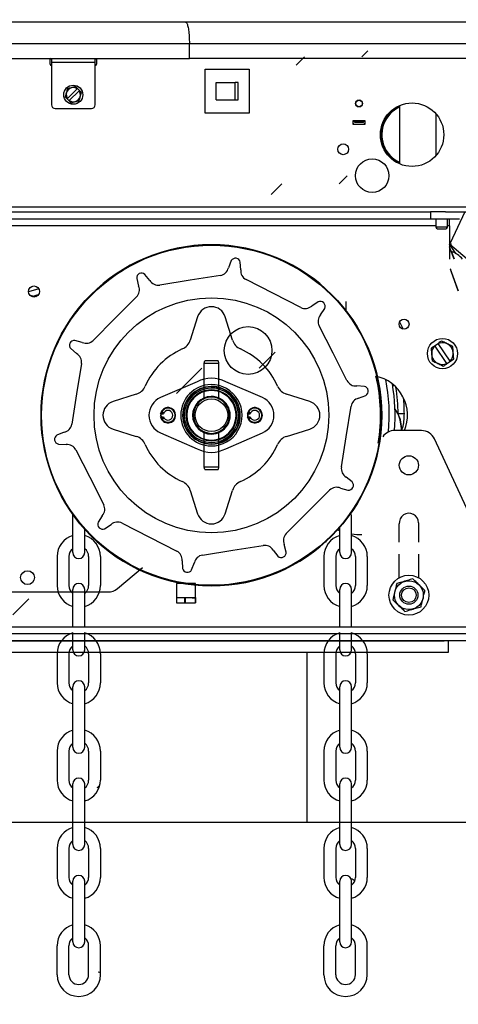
# Model space of a CAD drawing. Header units: inches. Extents: x 170 to 284, y 215 to 248.
# Tile 307 of 656: x 186.696 to 186.951, y 243.749 to 244.32. Entities that reach past the tile are written whole.
import ezdxf

# ---------------------------------------------------------------- set-up
doc = ezdxf.new("R2010")
doc.units = ezdxf.units.IN
doc.header["$LTSCALE"] = 0.25
doc.header["$MEASUREMENT"] = 0
doc.layers.add('ANNOTATIONS', color=1, linetype='Continuous')
doc.layers.add('LH BENCH MOUNT', color=7, linetype='Continuous')
doc.styles.add('ARIAL', font='arial.ttf', dxfattribs={"height": 0.09375})
doc.dimstyles.new('STANDARD$0', dxfattribs={"dimtxt": 0.09375, "dimasz": 0.09375, "dimexe": 0.03125, "dimexo": 0.046875, "dimgap": 0.09, "dimtad": 0, "dimtih": 1, "dimtoh": 1, "dimdec": 4, "dimzin": 0, "dimdsep": 46, "dimtxsty": 'ARIAL', "dimcen": 0.09, "dimadec": 0, "dimazin": 0, "dimtfac": 1, "dimtdec": 4, "dimtofl": 0, "dimtmove": 0, "dimatfit": 1, "dimfxl": 1, "dimtolj": 1, "dimtzin": 0, "dimarcsym": 0})

# ---------------------------------------------------------------- blocks, each defined once
blk = doc.blocks.new('*D112')
at = {"layer": 'ANNOTATIONS', "color": 0, "lineweight": -2, "transparency": 16777216}
for p, q in [((185.9644948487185, 245.1675370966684), (185.9644948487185, 245.9014140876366)), ((187.1992356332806, 244.1734105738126), (187.1992356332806, 245.9014140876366)), ((186.0582448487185, 245.8701640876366), (186.271591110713, 245.8701640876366)), ((187.1054856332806, 245.8701640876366), (186.892139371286, 245.8701640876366))]:
    blk.add_line(p, q, dxfattribs=at)
at = {"layer": 'ANNOTATIONS', "color": 0, "transparency": 16777216}
for points in [[(186.0582448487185, 245.8857890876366), (186.0582448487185, 245.8545390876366), (185.9644948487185, 245.8701640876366)], [(187.1054856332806, 245.8857890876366), (187.1054856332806, 245.8545390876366), (187.1992356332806, 245.8701640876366)]]:
    blk.add_solid(points, dxfattribs=at)
at = {"layer": 'defpoints', "color": 0, "transparency": 16777216}
for p in [(187.1992356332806, 245.8701640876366), (185.9644948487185, 245.1206620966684), (187.1992356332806, 244.1265355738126)]:
    blk.add_point(p, dxfattribs=at)
at = {"layer": 'ANNOTATIONS', "color": 0, "transparency": 16777216, "insert": (186.5818652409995, 245.8701640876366), "char_height": 0.09375, "attachment_point": 5, "style": 'ARIAL'}
blk.add_mtext('\\A1;DIM "A"', dxfattribs=at)
blk = doc.blocks.new('*D115')
at = {"layer": 'ANNOTATIONS', "color": 0, "lineweight": -2, "transparency": 16777216}
for p, q in [((186.9101974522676, 244.747824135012), (188.2447244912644, 244.747824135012)), ((188.2134744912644, 244.654074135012), (188.2134744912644, 242.3921205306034)), ((188.2134744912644, 239.695306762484), (188.2134744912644, 241.9572603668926)), ((187.7483049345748, 239.601556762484), (188.2447244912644, 239.601556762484))]:
    blk.add_line(p, q, dxfattribs=at)
at = {"layer": 'ANNOTATIONS', "color": 0, "transparency": 16777216}
for points in [[(188.1978494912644, 244.654074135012), (188.2290994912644, 244.654074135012), (188.2134744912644, 244.747824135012)], [(188.1978494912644, 239.695306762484), (188.2290994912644, 239.695306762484), (188.2134744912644, 239.601556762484)]]:
    blk.add_solid(points, dxfattribs=at)
at = {"layer": 'defpoints', "color": 0, "transparency": 16777216}
for p in [(186.8633224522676, 244.747824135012), (187.7014299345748, 239.601556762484), (188.2134744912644, 239.601556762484)]:
    blk.add_point(p, dxfattribs=at)
at = {"layer": 'ANNOTATIONS', "color": 0, "transparency": 16777216, "insert": (188.2134744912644, 242.1746904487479), "char_height": 0.09375, "attachment_point": 5, "style": 'ARIAL'}
blk.add_mtext('\\A1;TOTAL\\PHEIGHT', dxfattribs=at)

msp = doc.modelspace()

# ---------------------------------------------------------------- hatches: boundary and pattern name
at = {"layer": 'LH BENCH MOUNT'}
h = msp.add_hatch(dxfattribs=at)
h.set_pattern_fill('ANSI31', color=256, scale=0.34241245, angle=2.8e-322, style=0)
h.set_pattern_definition([(45, (176.1263761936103, 238.0091787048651), (-0.03026527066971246, 0.03026527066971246), [])])
edge = h.paths.add_edge_path(flags=0)
edge.add_arc((186.41301658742, 243.9014011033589), 0.021400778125, 89.9999999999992, 390.52248781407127, ccw=False)
edge.add_line((186.41301658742, 243.9228018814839), (186.485779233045, 243.9228018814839))
edge.add_arc((186.485779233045, 244.3336968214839), 0.4108949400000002, 270, 450.0000000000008)
edge.add_line((186.485779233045, 244.7445917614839), (186.00212164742, 244.7445917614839))
edge.add_arc((186.00212164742, 244.7488719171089), 0.004280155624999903, 180.0000000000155, 269.9999999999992, ccw=False)
edge.add_line((185.997841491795, 244.7488719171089), (185.997841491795, 244.7916734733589))
edge.add_arc((186.00212164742, 244.7916734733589), 0.004280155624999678, 360, 540, ccw=False)
edge.add_line((186.006401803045, 244.7916734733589), (186.006401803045, 244.7488719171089))
edge.add_line((186.006401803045, 244.7488719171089), (186.003169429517, 244.7488719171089))
edge.add_line((186.003169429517, 244.7488719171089), (186.003169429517, 244.7916734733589))
edge.add_arc((186.00212164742, 244.7916734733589), 0.001047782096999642, 360, 540.0000000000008)
edge.add_line((186.001073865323, 244.7916734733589), (186.001073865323, 244.7488719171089))
edge.add_arc((186.00212164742, 244.7488719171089), 0.001047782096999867, 180, 270)
edge.add_line((186.00212164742, 244.7478241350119), (186.485779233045, 244.7478241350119))
edge.add_arc((186.485779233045, 244.3336968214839), 0.4141273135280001, 269.9999999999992, 450, ccw=False)
edge.add_line((186.485779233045, 243.9195695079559), (186.41301658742, 243.9195695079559))
edge.add_arc((186.41301658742, 243.9014011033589), 0.018168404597, 450.0000000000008, 750.5224878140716)
edge.add_arc((186.4277648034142, 243.9100962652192), 0.001047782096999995, 390.5224878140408, 495.0000000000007)
edge.add_line((186.4270239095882, 243.9108371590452), (186.4183287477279, 243.9021419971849))
edge.add_line((186.4183287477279, 243.9021419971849), (186.4160431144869, 243.9044276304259))
edge.add_line((186.4160431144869, 243.9044276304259), (186.4247382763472, 243.9131227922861))
edge.add_arc((186.4277648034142, 243.9100962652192), 0.004280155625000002, 390.522487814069, 495.0000000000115, ccw=False)
h = msp.add_hatch(dxfattribs=at)
h.set_pattern_fill('ANSI31', color=256, scale=0.34241245, style=0)
h.set_pattern_definition([(45, (176.0930244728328, 238.0091787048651), (-0.03026527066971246, 0.03026527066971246), [])])
edge = h.paths.add_edge_path(flags=0)
edge.add_line((186.4524275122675, 244.7403116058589), (186.1100150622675, 244.7403116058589))
edge.add_line((186.1100150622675, 244.7403116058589), (186.1100150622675, 244.7445917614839))
edge.add_line((186.1100150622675, 244.7445917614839), (186.4524275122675, 244.7445917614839))
edge.add_arc((186.4524275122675, 244.3336968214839), 0.4108949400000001, 269.9999999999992, 450, ccw=False)
edge.add_line((186.4524275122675, 243.9228018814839), (186.3796648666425, 243.9228018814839))
edge.add_line((186.3796648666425, 243.9228018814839), (186.3796648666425, 243.9270820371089))
edge.add_line((186.3796648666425, 243.9270820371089), (186.4524275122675, 243.9270820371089))
edge.add_arc((186.4524275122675, 244.3336968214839), 0.406614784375, 270, 450.0000000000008)

# ---------------------------------------------------------------- linework, layer by layer
at = {"layer": 'ANNOTATIONS'}
msp.add_line((186.6632815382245, 243.8543193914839), (187.6008805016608, 243.8543193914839), dxfattribs=at)
at = {"layer": 'LH BENCH MOUNT'}
for p, q in [((186.7927274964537, 244.318923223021), (186.6621424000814, 244.318923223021)), ((187.0014911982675, 244.318923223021), (186.7927274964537, 244.318923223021)), ((186.6599377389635, 244.3064952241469), (186.7949321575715, 244.3064952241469)), ((186.79495805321, 244.297841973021), (186.7949321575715, 244.3064952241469)), ((186.7949321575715, 244.3064952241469), (187.0014911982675, 244.3064952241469)), ((186.6599118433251, 244.297841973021), (186.79495805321, 244.297841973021)), ((186.7139429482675, 244.2945016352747), (186.7139429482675, 244.2972000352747)), ((186.7147861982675, 244.2938270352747), (186.7146175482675, 244.2938270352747)), ((186.7147861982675, 244.297841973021), (186.7147861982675, 244.2955135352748)), ((186.7400836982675, 244.2955135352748), (186.7147861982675, 244.2955135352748)), ((186.7147861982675, 244.2955135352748), (186.7147861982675, 244.2708906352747)), ((186.7400836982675, 244.2955135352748), (186.7400836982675, 244.297841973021)), ((186.7400836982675, 244.2708906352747), (186.7400836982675, 244.2955135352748)), ((186.7402523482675, 244.2938270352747), (186.7400836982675, 244.2938270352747)), ((186.7409269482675, 244.2972000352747), (186.7409269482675, 244.2945016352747)), ((187.0014911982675, 244.297841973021), (186.79495805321, 244.297841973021)), ((186.8040796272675, 244.2916767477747), (186.8297144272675, 244.2916767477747)), ((186.8040796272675, 244.2660419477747), (186.8040796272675, 244.2916767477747)), ((186.8297144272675, 244.2916767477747), (186.8297144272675, 244.2660419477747)), ((186.8105726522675, 244.2737998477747), (186.8105726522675, 244.2839188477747)), ((186.8105726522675, 244.2839188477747), (186.8215349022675, 244.2839188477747)), ((186.8215349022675, 244.2737998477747), (186.8215349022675, 244.2839188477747)), ((186.8232214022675, 244.2839188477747), (186.8215349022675, 244.2839188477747)), ((186.8232214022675, 244.2737998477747), (186.8232214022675, 244.2839188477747)), ((186.723971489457, 244.2745501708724), (186.7297687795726, 244.2801964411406)), ((186.730898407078, 244.2790365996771), (186.7251011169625, 244.2733903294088)), ((186.7298905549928, 244.2803150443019), (186.7287569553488, 244.2814789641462)), ((186.7298905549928, 244.2803150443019), (186.7297687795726, 244.2801964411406)), ((186.7298905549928, 244.2803150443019), (186.7310201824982, 244.2791552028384)), ((186.730898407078, 244.2790365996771), (186.7310201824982, 244.2791552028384)), ((186.7227161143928, 244.2755954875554), (186.7238497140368, 244.2744315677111)), ((186.723971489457, 244.2745501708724), (186.7238497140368, 244.2744315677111)), ((186.7249793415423, 244.2732717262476), (186.7238497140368, 244.2744315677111)), ((186.7249793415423, 244.2732717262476), (186.7251011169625, 244.2733903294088)), ((186.8105726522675, 244.2737998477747), (186.8215349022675, 244.2737998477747)), ((186.8215349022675, 244.2737998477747), (186.8232214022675, 244.2737998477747)), ((186.7168099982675, 244.2688668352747), (186.7380598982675, 244.2688668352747)), ((186.8297144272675, 244.2660419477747), (186.8040796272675, 244.2660419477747)), ((186.9170751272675, 244.2704725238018), (186.9170751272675, 244.2366511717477)), ((186.9383250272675, 244.2414704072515), (186.9383250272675, 244.265653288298)), ((186.8900135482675, 244.2616975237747), (186.8900135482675, 244.2596737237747)), ((186.8970968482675, 244.2616975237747), (186.8900135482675, 244.2616975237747)), ((186.8900135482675, 244.2596737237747), (186.8970968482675, 244.2596737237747)), ((186.8910254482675, 244.2616975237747), (186.8910254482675, 244.2613703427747)), ((186.8910254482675, 244.2606957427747), (186.8910254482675, 244.2613703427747)), ((186.8960849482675, 244.2613703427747), (186.8910254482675, 244.2613703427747)), ((186.8960849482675, 244.2606957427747), (186.8910254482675, 244.2606957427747)), ((186.8960849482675, 244.2613703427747), (186.8960849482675, 244.2616975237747)), ((186.8960849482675, 244.2606957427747), (186.8960849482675, 244.2613703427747)), ((186.8970968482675, 244.2596737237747), (186.8970968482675, 244.2616975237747)), ((186.907052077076, 244.2473613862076), (186.9072108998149, 244.2474181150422)), ((186.9076873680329, 244.2475883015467), (186.9078461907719, 244.2476450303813)), ((186.4512705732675, 244.2117366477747), (187.0035993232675, 244.2117366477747)), ((186.4692925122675, 244.2087076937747), (186.9351881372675, 244.2087076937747)), ((186.9351881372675, 244.2087076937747), (186.9351881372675, 244.2046735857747)), ((186.9437486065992, 244.2087076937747), (186.9351881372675, 244.2087076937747)), ((186.9437486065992, 244.2087076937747), (187.0035993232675, 244.2087076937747)), ((186.9550774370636, 244.2086997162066), (186.9466085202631, 244.1905380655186)), ((186.4692925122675, 244.2046735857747), (186.9351881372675, 244.2046735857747)), ((186.9351881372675, 244.2046735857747), (186.9520531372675, 244.2046735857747)), ((186.9383722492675, 244.1999311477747), (186.9383722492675, 244.2046735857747)), ((186.9447809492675, 244.2046735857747), (186.9447809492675, 244.1999311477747)), ((186.9462347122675, 244.2006259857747), (186.9462347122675, 244.2045485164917)), ((186.9383722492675, 244.2006259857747), (186.5650013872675, 244.2006259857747)), ((186.9389564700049, 244.1989192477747), (186.9383722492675, 244.1999311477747)), ((186.9415670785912, 244.1999311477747), (186.9383722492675, 244.1999311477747)), ((186.9389564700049, 244.1989192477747), (186.9415688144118, 244.1989192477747)), ((186.9447809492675, 244.1999311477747), (186.9415670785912, 244.1999311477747)), ((186.9415688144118, 244.1989192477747), (186.9441967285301, 244.1989192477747)), ((186.9447809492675, 244.1999311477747), (186.9441967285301, 244.1989192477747)), ((186.9462347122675, 244.2006259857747), (186.9447809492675, 244.2006259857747)), ((186.9462347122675, 244.2006259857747), (186.9462347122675, 244.1813038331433)), ((186.9462347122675, 244.1904020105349), (186.9468023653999, 244.1906086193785)), ((186.9468025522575, 244.1906081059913), (186.9469323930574, 244.1902513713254)), ((186.9469323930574, 244.1902513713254), (186.9462347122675, 244.1899974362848)), ((186.9488609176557, 244.1813038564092), (186.9462347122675, 244.1885192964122)), ((186.9565181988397, 244.1813038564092), (186.9463594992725, 244.1898280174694)), ((186.9498801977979, 244.1845882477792), (186.9463594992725, 244.1898280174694)), ((186.9474061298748, 244.188949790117), (186.9469323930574, 244.1902513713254)), ((186.9472504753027, 244.1857285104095), (186.9474089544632, 244.1857861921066)), ((186.9490403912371, 244.1813038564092), (186.9474089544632, 244.1857861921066)), ((186.8192486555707, 244.1804354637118), (186.8176231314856, 244.1762443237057)), ((186.8247757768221, 244.175111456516), (186.8245249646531, 244.1795997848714)), ((186.9465850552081, 244.1757223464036), (186.9512248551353, 244.1629746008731)), ((186.9511341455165, 244.1629746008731), (186.9470417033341, 244.1744093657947)), ((186.7642763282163, 244.1700573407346), (186.7654247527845, 244.1657111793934)), ((186.771877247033, 244.168998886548), (186.7690361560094, 244.172482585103)), ((186.8596612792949, 244.1532736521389), (186.8278714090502, 244.1694713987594)), ((186.707342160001, 244.1641198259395), (186.7013569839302, 244.1624161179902)), ((186.7021701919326, 244.1603958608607), (186.7060798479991, 244.1597107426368)), ((186.707064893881, 244.1605339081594), (186.7048996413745, 244.1599175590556)), ((186.8698223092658, 244.15651962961), (186.8660437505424, 244.1540843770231)), ((186.8858107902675, 244.1567136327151), (186.8858107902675, 244.1515778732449)), ((186.8711644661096, 244.1489636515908), (186.873599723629, 244.1527422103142)), ((186.7997140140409, 244.1478324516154), (186.7954492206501, 244.1343062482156)), ((186.8200163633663, 244.1343062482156), (186.8157515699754, 244.1478324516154)), ((186.9171809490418, 244.1449734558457), (186.9192140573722, 244.1406684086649)), ((186.7326743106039, 244.1329607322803), (186.7283281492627, 244.1341091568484)), ((186.7259028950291, 244.1293493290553), (186.7293865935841, 244.1265082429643)), ((186.9374705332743, 244.1309922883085), (186.9395617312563, 244.1324158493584)), ((186.9374705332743, 244.1309922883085), (186.9375616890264, 244.130858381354)), ((186.9375616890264, 244.130858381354), (186.9444971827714, 244.1206702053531)), ((186.9396528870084, 244.1322819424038), (186.9395617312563, 244.1324158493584)), ((186.9465883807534, 244.1220937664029), (186.9396528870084, 244.1322819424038)), ((186.8035288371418, 244.1208371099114), (186.803898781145, 244.1221823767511)), ((186.8115668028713, 244.1221823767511), (186.803898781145, 244.1221823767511)), ((186.8115668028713, 244.1221823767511), (186.8119367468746, 244.1208371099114)), ((186.9466795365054, 244.1219598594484), (186.9445883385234, 244.1205362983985)), ((186.9466795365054, 244.1219598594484), (186.9465883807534, 244.1220937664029)), ((186.8035288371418, 244.1002668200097), (186.8035288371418, 244.1208371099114)), ((186.8035288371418, 244.1208371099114), (186.8119367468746, 244.1208371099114)), ((186.8119367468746, 244.1208371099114), (186.8119367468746, 244.1002668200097)), ((186.9444971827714, 244.1206702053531), (186.9445883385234, 244.1205362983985)), ((186.7993891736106, 244.1100468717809), (186.7781048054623, 244.1008900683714)), ((186.837360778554, 244.1008900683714), (186.8160764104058, 244.1100468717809)), ((186.8966798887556, 244.1074448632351), (186.892191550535, 244.107695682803)), ((186.9131436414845, 244.1077442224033), (186.9140238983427, 244.1079402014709)), ((186.7640792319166, 244.1029362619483), (186.7505530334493, 244.0986714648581)), ((186.8649125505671, 244.0986714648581), (186.8513863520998, 244.1029362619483)), ((186.8933244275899, 244.1005430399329), (186.897515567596, 244.1021685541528)), ((186.7781500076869, 244.0914934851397), (186.779811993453, 244.0914934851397)), ((186.7781500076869, 244.0898119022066), (186.779811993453, 244.0898119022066)), ((186.7787281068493, 244.0922891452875), (186.7802062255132, 244.0922891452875)), ((186.7787281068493, 244.0890162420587), (186.7802062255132, 244.0890162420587)), ((186.8285975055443, 244.0914934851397), (186.8302594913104, 244.0914934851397)), ((186.8285975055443, 244.0898119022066), (186.8302594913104, 244.0898119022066)), ((186.8291756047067, 244.0922891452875), (186.8306537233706, 244.0922891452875)), ((186.8291756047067, 244.0890162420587), (186.8306537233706, 244.0890162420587)), ((186.9199149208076, 244.0915542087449), (186.9162610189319, 244.0915248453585)), ((186.7505530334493, 244.0826339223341), (186.7640792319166, 244.0783691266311)), ((186.8513863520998, 244.0783691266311), (186.8649125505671, 244.0826339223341)), ((186.7221411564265, 244.0807623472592), (186.7179500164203, 244.07913683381)), ((186.7781048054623, 244.0804153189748), (186.7993891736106, 244.0712585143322)), ((186.8035288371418, 244.060468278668), (186.8035288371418, 244.0810385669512)), ((186.8119367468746, 244.0810385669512), (186.8119367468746, 244.060468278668)), ((186.8160764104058, 244.0712585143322), (186.837360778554, 244.0804153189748)), ((186.9298425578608, 244.0817985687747), (186.9143224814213, 244.0817985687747)), ((186.9610037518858, 244.0261444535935), (186.9374943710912, 244.0769096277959)), ((186.7187857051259, 244.0738605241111), (186.7232740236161, 244.0736097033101)), ((186.803898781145, 244.0591230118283), (186.8035288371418, 244.060468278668)), ((186.8119367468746, 244.060468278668), (186.8035288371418, 244.060468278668)), ((186.803898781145, 244.0591230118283), (186.8115668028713, 244.0591230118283)), ((186.8119367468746, 244.060468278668), (186.8115668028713, 244.0591230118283)), ((186.8895626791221, 244.0519560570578), (186.8860789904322, 244.0547971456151)), ((186.8827912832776, 244.0483446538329), (186.8871374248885, 244.0471962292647)), ((186.7954492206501, 244.0469991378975), (186.7997140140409, 244.0334729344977)), ((186.8157515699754, 244.0334729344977), (186.8200163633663, 244.0469991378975)), ((186.7271654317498, 244.0108978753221), (186.7271654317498, 244.0330431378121)), ((186.7443011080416, 244.0323417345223), (186.7418658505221, 244.0285631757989)), ((186.8892193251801, 244.0108978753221), (186.8892193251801, 244.0330431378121)), ((186.7456432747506, 244.0247857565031), (186.7494218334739, 244.02722100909)), ((186.8823248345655, 244.0108978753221), (186.8823248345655, 244.025491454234)), ((186.9169908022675, 244.0169798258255), (186.9169908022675, 244.0275382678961)), ((186.9281217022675, 244.0281510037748), (186.9281217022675, 244.0169798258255)), ((186.7340599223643, 244.0108978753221), (186.7340599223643, 244.0244539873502)), ((186.8511892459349, 244.0112480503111), (186.8500408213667, 244.0155942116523)), ((186.7180008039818, 244.0086277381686), (186.7180008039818, 243.9918119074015)), ((186.7248952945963, 244.0086277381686), (186.7248952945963, 243.9918119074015)), ((186.7363300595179, 244.0086277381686), (186.7363300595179, 243.9918119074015)), ((186.7432245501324, 244.0086277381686), (186.7432245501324, 243.9918119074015)), ((186.8435883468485, 244.0123064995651), (186.8464294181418, 244.0088227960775)), ((186.8731602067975, 244.0086277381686), (186.8731602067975, 243.9918119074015)), ((186.880054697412, 244.0086277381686), (186.880054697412, 243.9918119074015)), ((186.8914894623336, 244.0086277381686), (186.8914894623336, 243.9918119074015)), ((186.8983839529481, 244.0086277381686), (186.8983839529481, 243.9918119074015)), ((186.9169908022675, 243.9963621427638), (186.9169908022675, 244.010085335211)), ((186.9281217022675, 244.010085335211), (186.9281217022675, 243.9963436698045)), ((186.7530783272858, 243.9900019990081), (186.7676710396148, 244.0022467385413)), ((186.7906898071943, 244.0061939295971), (186.7909406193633, 244.0017056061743)), ((186.7962169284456, 244.0008699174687), (186.7978424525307, 244.0050610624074)), ((186.7984770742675, 243.9929031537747), (186.7873799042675, 243.9929031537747)), ((186.7873799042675, 243.9929031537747), (186.7873799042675, 243.9818059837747)), ((186.7984770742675, 243.9818059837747), (186.7984770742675, 243.9929031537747)), ((186.669471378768, 243.9880291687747), (186.7476580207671, 243.9880291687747)), ((186.7271654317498, 243.9681661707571), (186.7271654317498, 243.989541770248)), ((186.7340599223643, 243.9681661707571), (186.7340599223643, 243.989541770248)), ((186.7873799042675, 243.9848922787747), (186.7983927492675, 243.9848922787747)), ((186.7921554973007, 243.9848922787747), (186.7921554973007, 243.9818059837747)), ((186.7924706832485, 243.9848922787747), (186.7924706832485, 243.9818059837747)), ((186.7983927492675, 243.9848922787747), (186.7983927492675, 243.9818059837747)), ((186.8823248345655, 243.9681661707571), (186.8823248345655, 243.989541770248)), ((186.8892193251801, 243.9681661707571), (186.8892193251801, 243.989541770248)), ((186.7873799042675, 243.9818059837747), (186.7984770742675, 243.9818059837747)), ((186.4144037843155, 243.9677911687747), (187.0027256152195, 243.9677911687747)), ((186.9947637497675, 243.9637435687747), (186.4223656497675, 243.9637435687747)), ((186.7271654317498, 243.9543966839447), (186.7271654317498, 243.9645339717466)), ((186.7340599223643, 243.9543966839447), (186.7340599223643, 243.9645339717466)), ((186.8823248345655, 243.9543966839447), (186.8823248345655, 243.9645339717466)), ((186.8892193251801, 243.9543966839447), (186.8892193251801, 243.9645339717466)), ((186.9947637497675, 243.9596959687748), (186.4223656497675, 243.9596959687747)), ((186.5041403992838, 243.9596959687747), (186.9431240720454, 243.9596959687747)), ((186.9456216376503, 243.9529940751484), (186.9456216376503, 243.9596959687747)), ((186.5041403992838, 243.9529940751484), (186.9456216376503, 243.9529940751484)), ((186.7180008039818, 243.9521265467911), (186.7180008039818, 243.935310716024)), ((186.7248952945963, 243.9521265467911), (186.7248952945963, 243.935310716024)), ((186.7363300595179, 243.9521265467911), (186.7363300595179, 243.935310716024)), ((186.7432245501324, 243.9521265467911), (186.7432245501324, 243.935310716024)), ((186.8633224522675, 243.8543193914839), (186.8633224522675, 243.9529940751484)), ((186.8731602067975, 243.9521265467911), (186.8731602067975, 243.935310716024)), ((186.880054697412, 243.9521265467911), (186.880054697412, 243.935310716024)), ((186.8914894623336, 243.9521265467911), (186.8914894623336, 243.935310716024)), ((186.8983839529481, 243.9521265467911), (186.8983839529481, 243.935310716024)), ((186.7271654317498, 243.8978954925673), (186.7271654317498, 243.9330405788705)), ((186.7340599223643, 243.8978954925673), (186.7340599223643, 243.9330405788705)), ((186.8823248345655, 243.8978954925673), (186.8823248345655, 243.9330405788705)), ((186.8892193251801, 243.8978954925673), (186.8892193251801, 243.9330405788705)), ((186.7180008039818, 243.8956253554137), (186.7180008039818, 243.8788095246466)), ((186.7248952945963, 243.8956253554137), (186.7248952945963, 243.8788095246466)), ((186.7363300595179, 243.8956253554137), (186.7363300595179, 243.8788095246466)), ((186.7432245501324, 243.8956253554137), (186.7432245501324, 243.8788095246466)), ((186.8731602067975, 243.8956253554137), (186.8731602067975, 243.8788095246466)), ((186.880054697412, 243.8956253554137), (186.880054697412, 243.8788095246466)), ((186.8914894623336, 243.8956253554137), (186.8914894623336, 243.8788095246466)), ((186.8983839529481, 243.8956253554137), (186.8983839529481, 243.8788095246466)), ((186.7271654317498, 243.8413943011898), (186.7271654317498, 243.876539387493)), ((186.7340599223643, 243.8413943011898), (186.7340599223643, 243.876539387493)), ((186.8823248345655, 243.8413943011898), (186.8823248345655, 243.876539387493)), ((186.8892193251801, 243.8413943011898), (186.8892193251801, 243.876539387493)), ((186.2621734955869, 243.8543193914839), (186.8633224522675, 243.8543193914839)), ((186.7180008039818, 243.8391241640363), (186.7180008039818, 243.8223083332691)), ((186.7248952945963, 243.8391241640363), (186.7248952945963, 243.8223083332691)), ((186.7363300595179, 243.8391241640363), (186.7363300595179, 243.8223083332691)), ((186.7432245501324, 243.8391241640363), (186.7432245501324, 243.8223083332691)), ((186.8731602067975, 243.8391241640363), (186.8731602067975, 243.8223083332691)), ((186.880054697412, 243.8391241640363), (186.880054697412, 243.8223083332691)), ((186.8914894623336, 243.8391241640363), (186.8914894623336, 243.8223083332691)), ((186.8983839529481, 243.8391241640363), (186.8983839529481, 243.8223083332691)), ((186.7271654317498, 243.7848931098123), (186.7271654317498, 243.8200381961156)), ((186.7340599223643, 243.7848931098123), (186.7340599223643, 243.8200381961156)), ((186.8823248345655, 243.7848931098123), (186.8823248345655, 243.8200381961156)), ((186.8892193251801, 243.7848931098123), (186.8892193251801, 243.8200381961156)), ((186.7180008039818, 243.7658071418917), (186.7180008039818, 243.7826229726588)), ((186.7248952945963, 243.7658071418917), (186.7248952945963, 243.7826229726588)), ((186.7363300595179, 243.7658071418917), (186.7363300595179, 243.7826229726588)), ((186.7432245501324, 243.7658071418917), (186.7432245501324, 243.7826229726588)), ((186.8731602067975, 243.7658071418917), (186.8731602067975, 243.7826229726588)), ((186.880054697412, 243.7658071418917), (186.880054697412, 243.7826229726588)), ((186.8914894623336, 243.7658071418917), (186.8914894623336, 243.7826229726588)), ((186.8983839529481, 243.7658071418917), (186.8983839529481, 243.7826229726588)), ((186.7426138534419, 243.7669740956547), (186.7419403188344, 243.7672881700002))]:
    msp.add_line(p, q, dxfattribs=at)
at = {"layer": 'LH BENCH MOUNT', "flags": 128}
for points in [[(186.946358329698, 244.1898289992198), (186.9462581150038, 244.1899158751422), (186.9462347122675, 244.1899369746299)], [(186.812936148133, 244.1718369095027), (186.7953262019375, 244.1690477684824), (186.77769680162, 244.1662555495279)], [(186.7642235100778, 244.1593905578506), (186.7516161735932, 244.1467832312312), (186.7389949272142, 244.1341619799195)], [(186.8865514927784, 244.1107913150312), (186.8784570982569, 244.1266774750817), (186.8703537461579, 244.1425811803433)], [(186.7321299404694, 244.1206886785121), (186.7293407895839, 244.1030787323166), (186.7265485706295, 244.0854493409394)], [(186.8833356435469, 244.060616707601), (186.8861247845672, 244.0782266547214), (186.8889170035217, 244.0958560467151)], [(186.9162610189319, 244.0915248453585), (186.9146672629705, 244.0942305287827), (186.9144513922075, 244.0945338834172)], [(186.9161274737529, 244.0914225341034), (186.9145488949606, 244.0941119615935), (186.9144618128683, 244.0942361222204)], [(186.728914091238, 244.0705140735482), (186.7370084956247, 244.0546279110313), (186.7451118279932, 244.0387242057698)], [(186.8512420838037, 244.0219148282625), (186.8638494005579, 244.0345221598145), (186.876470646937, 244.0471434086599)], [(186.7558043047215, 244.0280317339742), (186.7716904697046, 244.0199373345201), (186.7875941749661, 244.0118339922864)], [(186.8025294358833, 244.0094684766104), (186.8201393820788, 244.0122576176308), (186.8377687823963, 244.0150498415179)], [(186.7944110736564, 243.9848922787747), (186.7966190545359, 243.9846340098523), (186.7983994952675, 243.9844596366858)]]:
    msp.add_lwpolyline(points, dxfattribs=at)
at = {"layer": 'LH BENCH MOUNT'}
for centre, radius in [((186.7274349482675, 244.2767933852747), 0.005531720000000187), ((186.8935551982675, 244.2717153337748), 0.002023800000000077), ((186.8935551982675, 244.2717153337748), 0.001887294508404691), ((186.9244114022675, 244.2535618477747), 0.01843344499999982), ((186.8843570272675, 244.2451293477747), 0.0031621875), ((186.9012220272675, 244.2297889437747), 0.009747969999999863), ((186.8077327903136, 244.0906526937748), 0.09904524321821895), ((186.8077327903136, 244.0906526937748), 0.0987032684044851), ((186.7045592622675, 244.1625313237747), 0.003204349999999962), ((186.8077327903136, 244.0906526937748), 0.06823455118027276), ((186.9197229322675, 244.1435413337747), 0.002917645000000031), ((186.8290812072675, 244.1282493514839), 0.01386770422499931), ((186.9420750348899, 244.1264760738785), 0.008769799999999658), ((186.8077327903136, 244.0906526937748), 0.00948412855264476), ((186.9225393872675, 244.0616044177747), 0.005565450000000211), ((186.7008489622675, 243.9963773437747), 0.004028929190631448), ((186.9225393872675, 243.9861908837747), 0.01158625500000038), ((186.9225393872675, 243.9861908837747), 0.008387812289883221), ((186.9225393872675, 243.9861908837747), 0.005270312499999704), ((186.9225393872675, 243.9861908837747), 0.004258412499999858)]:
    msp.add_circle(centre, radius, dxfattribs=at)
at = {"layer": 'LH BENCH MOUNT', "extrusion": (2.138952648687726e-16, -3.762709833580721e-15, -1)}
msp.add_circle((-186.8077327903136, 244.0906526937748), 0.09904524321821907, dxfattribs=at)
at = {"layer": 'LH BENCH MOUNT', "extrusion": (1.507285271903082e-16, -3.825192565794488e-15, -1)}
msp.add_circle((-186.8077327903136, 244.0906526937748), 0.01049307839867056, dxfattribs=at)
at = {"layer": 'LH BENCH MOUNT'}
for centre, radius, start, end in [((186.7146175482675, 244.2972000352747), 0.0006746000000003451, 107.9021659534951, 180), ((186.7146175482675, 244.2945016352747), 0.0006746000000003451, 180, 270), ((186.7402523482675, 244.2945016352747), 0.0006746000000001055, 270, 359.9999999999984), ((186.7402523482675, 244.2972000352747), 0.0006746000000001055, 359.9999999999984, 72.09783404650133), ((186.7274349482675, 244.2767933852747), 0.004126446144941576, 55.55749188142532, 212.9303392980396), ((186.7274349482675, 244.2767933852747), 0.004126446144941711, 235.5574918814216, 32.93033929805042), ((186.7168099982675, 244.2708906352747), 0.002023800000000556, 180, 270), ((186.7380598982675, 244.2708906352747), 0.002023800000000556, 270, 359.9999999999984), ((186.9244114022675, 244.2535618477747), 0.01826479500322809, 113.6821224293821, 199.6558806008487), ((186.9244114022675, 244.2535618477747), 0.01775884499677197, 114.4000618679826, 199.6558806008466), ((186.9244114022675, 244.2535618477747), 0.0175901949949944, 114.6494996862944, 199.6558806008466), ((186.8910254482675, 244.2606856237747), 0.001011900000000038, 90, 269.9999999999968), ((186.8960849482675, 244.2606856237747), 0.001011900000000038, 269.9999999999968, 90), ((186.9244114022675, 244.2535618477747), 0.01826479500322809, 199.6558806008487, 246.317877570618), ((186.9244114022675, 244.2535618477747), 0.01775884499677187, 199.6558806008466, 245.5999381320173), ((186.9244114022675, 244.2535618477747), 0.0175901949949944, 199.6558806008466, 245.3505003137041), ((186.9418248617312, 244.1711188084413), 0.01569440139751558, 40.46328047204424, 69.15742096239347), ((186.8217274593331, 244.1790115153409), 0.002858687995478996, 11.87534179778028, 150.124794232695), ((186.8120417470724, 244.1774838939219), 0.005717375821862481, 279.0000652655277, 347.4784063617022), ((186.8304670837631, 244.1745656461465), 0.00571741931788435, 174.5219468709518, 242.9997676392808), ((186.9546672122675, 244.1781277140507), 0.0084325, 196.5737717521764, 199.6920212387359), ((186.7671187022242, 244.1703623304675), 0.002858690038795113, 47.87536278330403, 186.1244646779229), ((186.7768024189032, 244.1719025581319), 0.005717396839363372, 210.5217907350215, 278.9998457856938), ((186.7601807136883, 244.1634333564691), 0.005717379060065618, 314.999984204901, 23.47840154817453), ((186.8709907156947, 244.15391062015), 0.00285868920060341, 335.8754072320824, 114.1245179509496), ((186.8077327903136, 244.1453041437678), 0.008407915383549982, 17.50000000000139, 162.5000000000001), ((186.8622569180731, 244.1583678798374), 0.005717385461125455, 242.999998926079, 311.478303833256), ((186.8754479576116, 244.1451768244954), 0.005717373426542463, 138.5216614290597, 207.0001229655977), ((186.7280231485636, 244.1312667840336), 0.002858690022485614, 83.87531423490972, 222.124669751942), ((186.7349521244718, 244.1382047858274), 0.005717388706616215, 246.5217393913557, 314.9999775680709), ((186.7874304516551, 244.136834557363), 0.00840791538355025, 293.7311135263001, 342.4999999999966), ((186.8280351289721, 244.136834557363), 0.008407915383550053, 197.500000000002, 246.2688864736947), ((186.8077327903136, 244.0906526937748), 0.04203957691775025, 113.7311135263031, 156.2688864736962), ((186.8077327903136, 244.0906526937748), 0.0420395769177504, 23.73111352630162, 66.26888647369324), ((186.9420750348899, 244.1264760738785), 0.006290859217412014, 135.843940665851, 292.6453891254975), ((186.9420750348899, 244.1264760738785), 0.006290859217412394, 315.8439406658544, 112.6453891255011), ((186.7264829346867, 244.1215830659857), 0.005717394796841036, 351.000102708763, 59.47834478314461), ((186.8077327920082, 244.0950853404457), 0.01713077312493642, 60.8528411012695, 119.1471588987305), ((186.8916457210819, 244.1133869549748), 0.005717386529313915, 207.0000087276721, 275.4782767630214), ((186.8079014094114, 244.0906559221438), 0.09818803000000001, 350.4504542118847, 13.3710164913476), ((186.8984920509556, 244.0906526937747), 0.02323996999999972, 337.605170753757, 77.73788671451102), ((186.8079014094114, 244.0906559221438), 0.10324753, 354.6215633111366, 11.5647563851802), ((186.7615509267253, 244.1109550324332), 0.008407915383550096, 287.5000000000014, 336.2688864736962), ((186.8077327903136, 244.0906526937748), 0.017824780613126, 90.75580145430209, 269.5137034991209), ((186.8077327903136, 244.0906526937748), 0.01679790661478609, 90.79376846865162, 269.4757364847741), ((186.8077327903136, 244.0906526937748), 0.01654579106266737, 90.80381064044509, 269.4656943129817), ((186.8077327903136, 244.0906526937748), 0.01577324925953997, 90.83658135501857, 269.432923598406), ((186.8077327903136, 244.0906526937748), 0.01478111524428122, 90.88369192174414, 269.3858130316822), ((186.8077327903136, 244.0906526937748), 0.01437753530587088, 90.90471603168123, 269.3647889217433), ((186.8077327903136, 244.0906526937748), 0.01782478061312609, 269.6902060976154, 90.5792988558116), ((186.8077327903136, 244.0906526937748), 0.01679790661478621, 269.6630299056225, 90.60647504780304), ((186.8077327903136, 244.0906526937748), 0.01654579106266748, 269.6558418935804, 90.6136630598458), ((186.8077327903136, 244.0906526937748), 0.01577324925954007, 269.632385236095, 90.63711971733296), ((186.8077327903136, 244.0906526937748), 0.01478111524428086, 269.5986645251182, 90.67084042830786), ((186.8077327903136, 244.0906526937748), 0.01437753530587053, 269.5836159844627, 90.68588896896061), ((186.8539146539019, 244.1109550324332), 0.008407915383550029, 203.7311135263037, 252.499999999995), ((186.8960916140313, 244.1046473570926), 0.002858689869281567, 299.8753042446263, 78.1245597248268), ((186.8079014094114, 244.0906559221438), 0.1066205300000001, 355.2338246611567, 9.819783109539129), ((186.8077327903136, 244.0906526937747), 0.1085317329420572, 0.4604288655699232, 8.652940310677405), ((186.782509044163, 244.0906526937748), 0.01114456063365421, 113.2779807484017, 246.7220192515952), ((186.8077327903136, 244.0906526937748), 0.01094710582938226, 91.14601700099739, 269.1234879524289), ((186.8077327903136, 244.0906526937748), 0.01056034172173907, 91.18305781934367, 269.0864471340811), ((186.8077327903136, 244.0906526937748), 0.01050989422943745, 113.5781784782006, 269.081414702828), ((186.8077327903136, 244.0906526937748), 0.01094710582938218, 269.4109015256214, 90.8586034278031), ((186.8077327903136, 244.0906526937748), 0.01056034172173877, 269.3843895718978, 90.8851153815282), ((186.8077327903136, 244.0906526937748), 0.01050989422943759, 293.5781784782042, 66.4218215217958), ((186.8329565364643, 244.0906526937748), 0.01114456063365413, 293.2779807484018, 66.72201925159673), ((186.8945640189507, 244.0949616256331), 0.005717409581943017, 102.5217355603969, 170.9997851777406), ((186.8077327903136, 244.0906526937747), 0.1121857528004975, 0.4604288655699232, 5.112099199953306), ((186.7530813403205, 244.0906526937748), 0.008407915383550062, 107.5000000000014, 252.4999999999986), ((186.782509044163, 244.0906526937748), 0.00443937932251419, 190.9174173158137, 169.0825826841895), ((186.782509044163, 244.0906526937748), 0.004119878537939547, 203.4037961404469, 156.5962038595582), ((186.782509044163, 244.0906526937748), 0.002825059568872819, 215.3987002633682, 144.6012997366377), ((186.8329565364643, 244.0906526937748), 0.004439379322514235, 190.9174173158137, 169.0825826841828), ((186.8329565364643, 244.0906526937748), 0.004119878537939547, 203.4037961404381, 156.5962038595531), ((186.8329565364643, 244.0906526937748), 0.002825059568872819, 215.3987002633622, 144.6012997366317), ((186.8623842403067, 244.0906526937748), 0.008407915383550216, 287.4999999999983, 72.49999999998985), ((186.782509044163, 244.0906526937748), 0.004288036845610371, 168.6922705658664, 191.3077294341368), ((186.782509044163, 244.0906526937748), 0.004131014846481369, 168.2564536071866, 191.7435463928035), ((186.782509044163, 244.0906526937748), 0.002825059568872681, 144.6012997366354, 162.6853464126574), ((186.782509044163, 244.0906526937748), 0.002825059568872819, 197.3146535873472, 215.3987002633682), ((186.8329565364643, 244.0906526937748), 0.004288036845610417, 168.6922705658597, 191.3077294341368), ((186.8329565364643, 244.0906526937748), 0.004131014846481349, 168.2564536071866, 191.7435463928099), ((186.8329565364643, 244.0906526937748), 0.002825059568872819, 144.6012997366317, 162.6853464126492), ((186.8329565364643, 244.0906526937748), 0.002825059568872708, 197.3146535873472, 215.3987002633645), ((186.8979364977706, 244.0825532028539), 0.02023800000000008, 357.8630608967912, 25.99236486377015), ((186.8979364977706, 244.0825532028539), 0.02040290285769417, 357.8803402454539, 26.08626147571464), ((186.7209015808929, 244.0863437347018), 0.005717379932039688, 282.5216390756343, 351.0000153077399), ((186.719373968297, 244.0766580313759), 0.002858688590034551, 119.8752799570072, 258.1247909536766), ((186.7615509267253, 244.0703503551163), 0.008407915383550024, 23.73111352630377, 72.50000000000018), ((186.8539146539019, 244.0703503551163), 0.00840791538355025, 107.5000000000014, 156.2688864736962), ((186.9143224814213, 244.0733660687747), 0.00843250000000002, 90, 144.9999999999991), ((186.9298425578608, 244.0733660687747), 0.008432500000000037, 24.84888116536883, 90), ((186.7238198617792, 244.0679184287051), 0.005717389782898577, 27.00004721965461, 95.47836132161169), ((186.8077327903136, 244.0906526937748), 0.04203957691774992, 203.7311135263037, 246.2688864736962), ((186.8077327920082, 244.0862200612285), 0.017130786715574, 240.8528664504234, 299.1471335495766), ((186.8077327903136, 244.0906526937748), 0.04203957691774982, 293.7311135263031, 336.2688864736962), ((186.8889826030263, 244.0597223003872), 0.005717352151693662, 170.9998347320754, 239.4786314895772), ((186.7874304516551, 244.0444708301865), 0.00840791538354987, 17.4999999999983, 66.26888647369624), ((186.8280351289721, 244.0444708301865), 0.008407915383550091, 113.7311135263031, 162.5000000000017), ((186.8805134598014, 244.0431005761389), 0.0057174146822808, 66.52174748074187, 134.999860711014), ((186.8874424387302, 244.0500385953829), 0.002858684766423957, 263.8750380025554, 42.12494598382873), ((186.7400176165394, 244.0361285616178), 0.005717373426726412, 318.5216614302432, 27.00012296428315), ((186.8077327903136, 244.0360012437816), 0.00840791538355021, 197.5000000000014, 342.5000000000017), ((186.9225393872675, 244.0281510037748), 0.0055823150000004, 359.9999999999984, 186.30169749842), ((186.7444748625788, 244.0273947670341), 0.002858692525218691, 155.8754605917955, 294.1246142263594), ((186.7532086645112, 244.0229375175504), 0.005717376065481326, 62.99993484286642, 131.4783679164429), ((186.7306126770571, 244.0086277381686), 0.012611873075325, 105.8627163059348, 180), ((186.7306126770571, 244.0086277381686), 0.012611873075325, 0, 74.13728369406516), ((186.8552848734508, 244.0178720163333), 0.005717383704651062, 134.9998421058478, 203.4781820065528), ((186.8857720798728, 244.0086277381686), 0.012611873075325, 105.8627163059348, 180), ((186.8951751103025, 244.059375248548), 0.03800377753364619, 248.2173723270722, 250.2369219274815), ((186.8951751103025, 244.059375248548), 0.03800377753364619, 260.983690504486, 269.9999999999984), ((186.8857720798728, 244.0086277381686), 0.012611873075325, 0, 74.13728369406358), ((186.8386631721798, 244.0094028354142), 0.005717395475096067, 30.52171232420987, 98.99991965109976), ((186.8390102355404, 244.0032103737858), 0.03800377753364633, 21.24261973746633, 21.78262767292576), ((186.7306126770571, 244.0086277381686), 0.005717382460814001, 127.0808355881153, 180), ((186.7306126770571, 244.0108978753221), 0.003447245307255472, 180, 0), ((186.7306126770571, 244.0086277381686), 0.005717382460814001, 0, 52.91916441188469), ((186.7849984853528, 244.0067397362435), 0.005717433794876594, 354.5219982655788, 62.99967397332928), ((186.8034238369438, 244.0038214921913), 0.005717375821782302, 99.00006526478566, 167.4784063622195), ((186.8483468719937, 244.0109430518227), 0.002858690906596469, 227.8753767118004, 6.124639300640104), ((186.8857720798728, 244.0086277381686), 0.005717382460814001, 127.0808355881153, 180), ((186.8857720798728, 244.0108978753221), 0.003447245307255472, 180, 0), ((186.8857720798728, 244.0086277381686), 0.005717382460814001, 0, 52.91916441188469), ((186.7937381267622, 244.0022938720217), 0.0028586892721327, 191.8752609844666, 330.1246660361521), ((186.7306126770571, 243.9918119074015), 0.012611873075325, 180, 254.1372836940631), ((186.7306126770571, 243.9918119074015), 0.005717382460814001, 180, 232.9191644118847), ((186.7306126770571, 243.989541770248), 0.003447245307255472, 0, 180), ((186.7306126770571, 243.9918119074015), 0.012611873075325, 285.8627163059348, 0), ((186.7306126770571, 243.9918119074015), 0.005717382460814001, 307.0808355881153, 0), ((186.8857720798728, 243.9918119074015), 0.012611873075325, 180, 254.137283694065), ((186.8857720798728, 243.9918119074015), 0.005717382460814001, 180, 232.9191644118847), ((186.8857720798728, 243.989541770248), 0.003447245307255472, 0, 180), ((186.8857720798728, 243.9918119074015), 0.012611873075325, 285.8627163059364, 0), ((186.8857720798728, 243.9918119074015), 0.005717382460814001, 307.0808355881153, 0), ((186.7476580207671, 243.9964616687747), 0.0084325, 270, 309.9999999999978), ((186.7306126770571, 243.9521265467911), 0.012611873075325, 105.8627163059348, 180), ((186.7306126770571, 243.9521265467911), 0.012611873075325, 0, 74.13728369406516), ((186.8857720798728, 243.9521265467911), 0.012611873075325, 105.8627163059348, 180), ((186.8857720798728, 243.9521265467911), 0.012611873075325, 0, 74.13728369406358), ((186.7306126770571, 243.9521265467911), 0.005717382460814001, 127.0808355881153, 180), ((186.7306126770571, 243.9521265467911), 0.005717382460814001, 0, 52.91916441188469), ((186.8857720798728, 243.9521265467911), 0.005717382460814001, 127.0808355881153, 180), ((186.8857720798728, 243.9521265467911), 0.005717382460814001, 0, 52.91916441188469), ((186.7306126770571, 243.9543966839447), 0.003447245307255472, 180, 0), ((186.8857720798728, 243.9543966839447), 0.003447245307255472, 180, 0), ((186.7306126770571, 243.935310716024), 0.012611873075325, 180, 254.1372836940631), ((186.7306126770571, 243.935310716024), 0.005717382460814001, 180, 232.9191644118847), ((186.7306126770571, 243.9330405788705), 0.003447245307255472, 0, 180), ((186.7306126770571, 243.935310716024), 0.012611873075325, 285.8627163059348, 0), ((186.7306126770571, 243.935310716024), 0.005717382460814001, 307.0808355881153, 0), ((186.8857720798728, 243.935310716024), 0.012611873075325, 180, 254.137283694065), ((186.8857720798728, 243.935310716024), 0.005717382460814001, 180, 232.9191644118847), ((186.8857720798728, 243.9330405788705), 0.003447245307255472, 0, 180), ((186.8857720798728, 243.935310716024), 0.012611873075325, 285.8627163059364, 0), ((186.8857720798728, 243.935310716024), 0.005717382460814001, 307.0808355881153, 0), ((186.7306126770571, 243.8956253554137), 0.012611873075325, 105.8627163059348, 180), ((186.7306126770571, 243.8956253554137), 0.012611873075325, 0, 74.13728369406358), ((186.8857720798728, 243.8956253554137), 0.012611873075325, 105.8627163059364, 180), ((186.8857720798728, 243.8956253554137), 0.012611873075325, 0, 74.13728369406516), ((186.7306126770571, 243.8956253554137), 0.005717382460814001, 127.0808355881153, 180), ((186.7306126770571, 243.8956253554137), 0.005717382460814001, 0, 52.91916441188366), ((186.8857720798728, 243.8956253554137), 0.005717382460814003, 127.0808355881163, 180), ((186.8857720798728, 243.8956253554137), 0.005717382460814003, 0, 52.91916441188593), ((186.7306126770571, 243.8978954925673), 0.003447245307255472, 180, 0), ((186.8857720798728, 243.8978954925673), 0.003447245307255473, 180, 0), ((186.7306126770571, 243.8788095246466), 0.012611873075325, 180, 254.1372836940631), ((186.7306126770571, 243.8788095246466), 0.005717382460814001, 180, 232.9191644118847), ((186.7306126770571, 243.876539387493), 0.003447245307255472, 0, 180), ((186.7306126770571, 243.8788095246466), 0.012611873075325, 285.8627163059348, 0), ((186.7306126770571, 243.8788095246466), 0.005717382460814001, 307.0808355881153, 0), ((186.8857720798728, 243.8788095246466), 0.012611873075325, 180, 254.137283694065), ((186.8857720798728, 243.8788095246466), 0.005717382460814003, 180, 232.9191644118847), ((186.8857720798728, 243.876539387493), 0.003447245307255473, 0, 180), ((186.8857720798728, 243.8788095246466), 0.012611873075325, 285.8627163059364, 0), ((186.8857720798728, 243.8788095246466), 0.005717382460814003, 307.0808355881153, 0), ((186.7360565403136, 243.8809804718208), 0.008432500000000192, 308.9837221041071, 323.1301023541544), ((186.7306126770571, 243.8391241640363), 0.012611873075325, 105.8627163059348, 180), ((186.7306126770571, 243.8391241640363), 0.012611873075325, 0, 74.13728369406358), ((186.8857720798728, 243.8391241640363), 0.012611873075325, 105.8627163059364, 180), ((186.8857720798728, 243.8391241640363), 0.012611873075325, 0, 74.13728369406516), ((186.7306126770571, 243.8391241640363), 0.005717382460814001, 127.0808355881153, 180), ((186.7306126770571, 243.8391241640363), 0.005717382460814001, 0, 52.91916441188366), ((186.8857720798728, 243.8391241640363), 0.005717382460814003, 127.0808355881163, 180), ((186.8857720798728, 243.8391241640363), 0.005717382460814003, 0, 52.91916441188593), ((186.7306126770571, 243.8413943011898), 0.003447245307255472, 180, 0), ((186.8857720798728, 243.8413943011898), 0.003447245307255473, 180, 0), ((186.7306126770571, 243.8223083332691), 0.012611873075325, 180, 254.1372836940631), ((186.7306126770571, 243.8223083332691), 0.005717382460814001, 180, 232.9191644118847), ((186.7306126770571, 243.8200381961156), 0.003447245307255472, 0, 180), ((186.7306126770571, 243.8223083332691), 0.012611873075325, 285.8627163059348, 0), ((186.7306126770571, 243.8223083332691), 0.005717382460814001, 307.0808355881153, 0), ((186.8857720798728, 243.8223083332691), 0.012611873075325, 180, 254.137283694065), ((186.8857720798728, 243.8223083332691), 0.005717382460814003, 180, 232.9191644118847), ((186.8857720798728, 243.8200381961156), 0.003447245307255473, 0, 180), ((186.8857720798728, 243.8223083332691), 0.012611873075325, 285.8627163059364, 0), ((186.8857720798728, 243.8223083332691), 0.005717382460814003, 307.0808355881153, 0), ((186.7306126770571, 243.7826229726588), 0.012611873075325, 105.8627163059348, 180), ((186.7306126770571, 243.7826229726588), 0.012611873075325, 0, 74.13728369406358), ((186.8857720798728, 243.7826229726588), 0.012611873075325, 105.8627163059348, 180), ((186.8857720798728, 243.7826229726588), 0.012611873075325, 0, 74.13728369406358), ((186.7306126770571, 243.7826229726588), 0.005717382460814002, 127.0808355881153, 180), ((186.7306126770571, 243.7848931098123), 0.003447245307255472, 180, 0), ((186.7306126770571, 243.7826229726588), 0.005717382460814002, 0, 52.91916441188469), ((186.8857720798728, 243.7826229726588), 0.005717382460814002, 127.0808355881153, 180), ((186.8857720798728, 243.7848931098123), 0.003447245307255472, 180, 0), ((186.8857720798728, 243.7826229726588), 0.005717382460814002, 0, 52.91916441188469), ((186.7306126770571, 243.7658071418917), 0.012611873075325, 180, 0), ((186.7306126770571, 243.7658071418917), 0.005717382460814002, 180, 0), ((186.8857720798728, 243.7658071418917), 0.012611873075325, 180, 0), ((186.8857720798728, 243.7658071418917), 0.005717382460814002, 180, 0)]:
    msp.add_arc(centre, radius, start, end, dxfattribs=at)
at = {"layer": 'LH BENCH MOUNT', "extrusion": (-3.491483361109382e-15, 8.551667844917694e-31, -1)}
msp.add_arc((-186.8886841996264, 243.8191661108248), 0.002471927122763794, 93.33001817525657, 160.0245602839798, dxfattribs=at)
at = {"layer": 'LH BENCH MOUNT', "extrusion": (0, 0, -1)}
for centre, major_axis, ratio, start_param, end_param in [((186.782509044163, 244.0883656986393), (-3.48739962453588e-19, -0.00569535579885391), 0.9158351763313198, 2.152181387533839, 2.330746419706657), ((186.782509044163, 244.0929396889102), (-3.487399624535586e-19, -0.005695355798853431), 0.9158351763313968, 0.8108462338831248, 0.9894112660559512), ((186.8329565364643, 244.0883656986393), (-3.487399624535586e-19, -0.005695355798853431), 0.9158351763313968, 2.152181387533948, 2.330746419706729), ((186.8329565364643, 244.0929396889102), (-3.487399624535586e-19, -0.005695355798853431), 0.9158351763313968, 0.8108462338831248, 0.989411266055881)]:
    msp.add_ellipse(centre, major_axis=major_axis, ratio=ratio, start_param=start_param, end_param=end_param, dxfattribs=at)
at = {"layer": 'LH BENCH MOUNT'}
for points, knots in [([(186.7927274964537, 244.318923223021), (186.7927300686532, 244.3189232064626), (186.7928925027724, 244.3189221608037), (186.7933035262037, 244.3186642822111), (186.793917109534, 244.3172457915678), (186.7944710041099, 244.3144222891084), (186.7948490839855, 244.3107094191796), (186.7949044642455, 244.3079000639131), (186.7949321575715, 244.3064952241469)], [0, 0, 0, 0, 0.00224259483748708, 0.1416196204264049, 0.3591372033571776, 0.5736751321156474, 0.7868129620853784, 1, 1, 1, 1]), ([(186.7240381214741, 244.2802810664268), (186.7237963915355, 244.2794243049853), (186.7233537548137, 244.277855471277), (186.722915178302, 244.2763010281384), (186.7227161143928, 244.2755954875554)], [0, 0, 0, 0, 0.5461136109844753, 1, 1, 1, 1]), ([(186.7287569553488, 244.2814789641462), (186.7278941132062, 244.2812599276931), (186.7263141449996, 244.2808588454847), (186.724748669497, 244.280461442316), (186.7240381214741, 244.2802810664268)], [0, 0, 0, 0, 0.5461136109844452, 1, 1, 1, 1]), ([(186.730831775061, 244.2733057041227), (186.7310735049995, 244.2741624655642), (186.7315161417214, 244.2757312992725), (186.7319547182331, 244.277285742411), (186.7321537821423, 244.2779912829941)], [0, 0, 0, 0, 0.5461136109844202, 1, 1, 1, 1]), ([(186.7321537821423, 244.2779912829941), (186.7320090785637, 244.2781398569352), (186.7316387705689, 244.2785200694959), (186.7312543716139, 244.2789147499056), (186.7310201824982, 244.2791552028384)], [0, 0, 0, 0, 0.3907654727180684, 1, 1, 1, 1]), ([(186.7249793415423, 244.2732717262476), (186.7252135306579, 244.2730312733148), (186.725597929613, 244.2726365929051), (186.7259682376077, 244.2722563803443), (186.7261129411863, 244.2721078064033)], [0, 0, 0, 0, 0.6092345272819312, 1, 1, 1, 1]), ([(186.7261129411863, 244.2721078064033), (186.7269757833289, 244.2723268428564), (186.7285557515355, 244.2727279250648), (186.7301212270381, 244.2731253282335), (186.730831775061, 244.2733057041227)], [0, 0, 0, 0, 0.5461136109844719, 1, 1, 1, 1]), ([(186.9415345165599, 244.1337588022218), (186.9412811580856, 244.1335863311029), (186.9406307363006, 244.133143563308), (186.9399669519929, 244.1326916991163), (186.9395617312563, 244.1324158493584)], [0, 0, 0, 0, 0.389529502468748, 1, 1, 1, 1]), ([(186.9481118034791, 244.1305855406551), (186.947382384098, 244.1309374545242), (186.9459019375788, 244.1316517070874), (186.9436628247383, 244.1327319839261), (186.9422234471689, 244.1334264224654), (186.9415345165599, 244.1337588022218)], [0, 0, 0, 0, 0.3361519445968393, 0.6822617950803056, 0.9999999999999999, 0.9999999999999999, 0.9999999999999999, 0.9999999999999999]), ([(186.9374705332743, 244.1309922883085), (186.9373024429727, 244.1308778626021), (186.9366378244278, 244.1304254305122), (186.9359852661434, 244.1299812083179), (186.9354977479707, 244.1296493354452)], [0, 0, 0, 0, 0.2529124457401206, 0.9999999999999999, 0.9999999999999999, 0.9999999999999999, 0.9999999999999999]), ([(186.9354977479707, 244.1296493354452), (186.9355576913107, 244.1288416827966), (186.9356793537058, 244.1272024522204), (186.9358633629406, 244.1247231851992), (186.9359816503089, 244.1231294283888), (186.9360382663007, 244.1223666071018)], [0, 0, 0, 0, 0.3361519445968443, 0.682261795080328, 1, 1, 1, 1]), ([(186.948652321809, 244.1233028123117), (186.9485923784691, 244.1241104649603), (186.9484707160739, 244.1257496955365), (186.9482867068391, 244.1282289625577), (186.9481684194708, 244.1298227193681), (186.9481118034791, 244.1305855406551)], [0, 0, 0, 0, 0.3361519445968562, 0.6822617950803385, 1, 1, 1, 1]), ([(186.9360382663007, 244.1223666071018), (186.9367676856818, 244.1220146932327), (186.9382481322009, 244.1213004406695), (186.9404872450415, 244.1202201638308), (186.9419266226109, 244.1195257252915), (186.9426155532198, 244.1191933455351)], [0, 0, 0, 0, 0.3361519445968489, 0.6822617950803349, 1, 1, 1, 1]), ([(186.9466795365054, 244.1219598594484), (186.9470847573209, 244.12223570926), (186.9477485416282, 244.1226875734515), (186.9483989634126, 244.1231303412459), (186.948652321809, 244.1233028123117)], [0, 0, 0, 0, 0.6104706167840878, 1, 1, 1, 1]), ([(186.9426155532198, 244.1191933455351), (186.9431030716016, 244.1195252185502), (186.9437556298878, 244.1199694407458), (186.9444202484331, 244.120421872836), (186.9445883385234, 244.1205362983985)], [0, 0, 0, 0, 0.7470878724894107, 1, 1, 1, 1]), ([(186.918530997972, 244.0817985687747), (186.9187628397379, 244.082653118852), (186.9193257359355, 244.0847279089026), (186.9198258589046, 244.0880193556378), (186.919887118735, 244.0904507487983), (186.9199149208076, 244.0915542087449)], [0, 0, 0, 0, 0.2766643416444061, 0.6717223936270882, 1, 1, 1, 1]), ([(186.9154832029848, 243.992900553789), (186.9152971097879, 243.9921288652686), (186.9148801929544, 243.9904000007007), (186.9142063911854, 243.9876058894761), (186.9136293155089, 243.9852128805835), (186.9132963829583, 243.9838322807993), (186.9132005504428, 243.9834348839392)], [0, 0, 0, 0, 0.2477854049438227, 0.555129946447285, 0.8719469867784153, 1, 1, 1, 1]), ([(186.9248220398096, 243.9956565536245), (186.9237901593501, 243.9953520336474), (186.9216958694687, 243.9947339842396), (186.9185163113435, 243.993795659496), (186.9164688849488, 243.9931914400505), (186.9154832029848, 243.992900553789)], [0, 0, 0, 0, 0.3349620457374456, 0.6798341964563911, 1, 1, 1, 1]), ([(186.9318782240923, 243.9889468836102), (186.9310985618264, 243.9896882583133), (186.9295161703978, 243.9911929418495), (186.9271137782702, 243.9934773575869), (186.9255667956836, 243.9949483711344), (186.9248220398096, 243.9956565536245)], [0, 0, 0, 0, 0.3349620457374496, 0.6798341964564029, 1, 1, 1, 1]), ([(186.9295955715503, 243.9794812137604), (186.9296914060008, 243.9798786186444), (186.9300174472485, 243.9812306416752), (186.9305941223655, 243.9836219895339), (186.9312683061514, 243.9864176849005), (186.9316921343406, 243.9881752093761), (186.9318782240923, 243.9889468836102)], [0, 0, 0, 0, 0.1280535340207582, 0.4356547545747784, 0.7522135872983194, 1, 1, 1, 1]), ([(186.9132005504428, 243.9834348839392), (186.9139802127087, 243.9826935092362), (186.9155626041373, 243.9811888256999), (186.9179649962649, 243.9789044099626), (186.9195119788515, 243.977433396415), (186.9202567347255, 243.9767252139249)], [0, 0, 0, 0, 0.3349620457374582, 0.6798341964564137, 0.9999999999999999, 0.9999999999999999, 0.9999999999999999, 0.9999999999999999]), ([(186.9202567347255, 243.9767252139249), (186.921288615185, 243.9770297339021), (186.9233829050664, 243.9776477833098), (186.9265624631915, 243.9785861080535), (186.9286098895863, 243.9791903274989), (186.9295955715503, 243.9794812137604)], [0, 0, 0, 0, 0.3349620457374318, 0.6798341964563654, 1, 1, 1, 1])]:
    msp.add_open_spline(points, degree=3, knots=knots, dxfattribs=at)

# ---------------------------------------------------------------- dimensions: what is measured, and where the dimension line sits
at = {"layer": 'ANNOTATIONS'}
dim = msp.add_linear_dim(base=(187.1992356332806, 245.8701640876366), p1=(185.9644948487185, 245.1206620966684), p2=(187.1992356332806, 244.1265355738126), text='DIM "A"', dimstyle='STANDARD$0', dxfattribs=at)
dim.commit()
dim.dimension.update_dxf_attribs({"geometry": '*D112', "text_midpoint": (186.5818652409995, 245.8701640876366)})
dim = msp.add_linear_dim(base=(188.2134744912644, 239.601556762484), p1=(186.8633224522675, 244.7478241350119), p2=(187.7014299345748, 239.6015567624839), angle=90, text='TOTAL\\PHEIGHT', dimstyle='STANDARD$0', dxfattribs=at)
dim.commit()
dim.dimension.update_dxf_attribs({"geometry": '*D115', "text_midpoint": (188.2134744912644, 242.1746904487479)})

doc.saveas('drawing.dxf')
